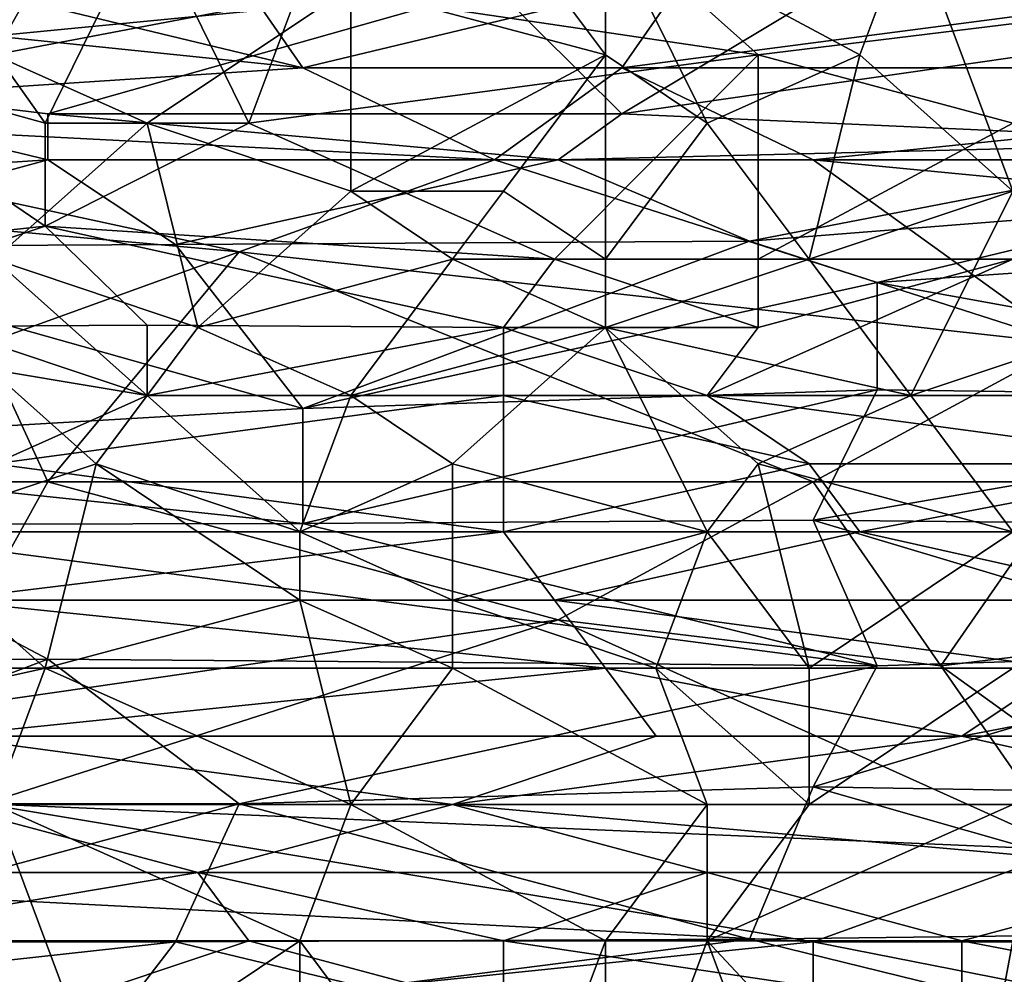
# Model space of a CAD drawing. Extents: x -0.3 to 0.3, y -0.266 to 0.266.
# Tile 342 of 430: x 0.032 to 0.058, y 0.184 to 0.209. Entities that reach past the tile are written whole.
import ezdxf

# ---------------------------------------------------------------- set-up
doc = ezdxf.new("R2010")
doc.units = 0

msp = doc.modelspace()

# ---------------------------------------------------------------- linework, layer by layer
for points in [[(0.030436, 0.217038, 0.757984), (0.031758, 0.208193, 0.75555), (0.035722, 0.215269, 0.757932)], [(0.031758, 0.208193, 0.75555), (0.041008, 0.209962, 0.75685), (0.035722, 0.215269, 0.757932)], [(0.04365, 0.2135, 0.758141), (0.041008, 0.209962, 0.75685), (0.047615, 0.208193, 0.75721)], [(0.047615, 0.208193, 0.75721), (0.047615, 0.211731, 0.758179), (0.04365, 0.2135, 0.758141)], [(0.055543, 0.211731, 0.759644), (0.058186, 0.204655, 0.758588), (0.058186, 0.2135, 0.760595)], [(0.036459, 0.212635, 0.692478), (0.039769, 0.207858, 0.690889), (0.024872, 0.211447, 0.691766)], [(0.036459, 0.212635, 0.692478), (0.049701, 0.210246, 0.691923), (0.039769, 0.207858, 0.690889)], [(0.044735, 0.209951, 1.164815), (0.048045, 0.206664, 1.161243), (0.057977, 0.212635, 1.167251)], [(0.048045, 0.206664, 1.161243), (0.064598, 0.209052, 1.163639), (0.057977, 0.212635, 1.167251)], [(0.033079, 0.206424, 0.710834), (0.026472, 0.208243, 0.711981), (0.029115, 0.212014, 0.714872)], [(0.035722, 0.21182, 0.714872), (0.033079, 0.206424, 0.710834), (0.029115, 0.212014, 0.714872)], [(0.035722, 0.21182, 0.714872), (0.038365, 0.206424, 0.710959), (0.033079, 0.206424, 0.710834)], [(0.039686, 0.209962, 0.713529), (0.038365, 0.206424, 0.710959), (0.035722, 0.21182, 0.714872)], [(0.047615, 0.211731, 0.715074), (0.051579, 0.208193, 0.712473), (0.039686, 0.209962, 0.713529)], [(0.047615, 0.211731, 0.758179), (0.054222, 0.208193, 0.758445), (0.055543, 0.211731, 0.759644)], [(0.050257, 0.206424, 0.757221), (0.054222, 0.208193, 0.758445), (0.047615, 0.211731, 0.758179)], [(0.059507, 0.209161, 0.713427), (0.051579, 0.208193, 0.712473), (0.047615, 0.211731, 0.715074)], [(0.050257, 0.206424, 0.757221), (0.047615, 0.211731, 0.758179), (0.047615, 0.208193, 0.75721)], [(0.054222, 0.208193, 0.758445), (0.058186, 0.204655, 0.758588), (0.055543, 0.211731, 0.759644)], [(0.039769, 0.207858, 0.690889), (0.028183, 0.209052, 0.691031), (0.024872, 0.211447, 0.691766)], [(0.044735, 0.209951, 1.164815), (0.018251, 0.210246, 1.165297), (0.023217, 0.207858, 1.162776)], [(0.039769, 0.207858, 0.690889), (0.049701, 0.210246, 0.691923), (0.048045, 0.207858, 0.691111)], [(0.066253, 0.210246, 0.692347), (0.048045, 0.207858, 0.691111), (0.049701, 0.210246, 0.691923)], [(0.076184, 0.207858, 0.69177), (0.048045, 0.207858, 0.691111), (0.066253, 0.210246, 0.692347)], [(0.033148, 0.206664, 1.161362), (0.044735, 0.209951, 1.164815), (0.023217, 0.207858, 1.162776)], [(0.031758, 0.208193, 0.75555), (0.035722, 0.206424, 0.755422), (0.041008, 0.209962, 0.75685)], [(0.033148, 0.206664, 1.161362), (0.048045, 0.206664, 1.161243), (0.044735, 0.209951, 1.164815)], [(0.041008, 0.204655, 0.755531), (0.041008, 0.209962, 0.75685), (0.035722, 0.206424, 0.755422)], [(0.038365, 0.206424, 0.710959), (0.039686, 0.209962, 0.713529), (0.051579, 0.208193, 0.712473)], [(0.041008, 0.204655, 0.755531), (0.047615, 0.208193, 0.75721), (0.041008, 0.209962, 0.75685)], [(0.021562, 0.206664, 0.690312), (0.028183, 0.209052, 0.691031), (0.039769, 0.207858, 0.690889)], [(0.048045, 0.206664, 1.161243), (0.064598, 0.205915, 1.160132), (0.064598, 0.209052, 1.163639)], [(0.051579, 0.208193, 0.712473), (0.059507, 0.209161, 0.713427), (0.058186, 0.206424, 0.711406)], [(0.033079, 0.203748, 0.709091), (0.025151, 0.202886, 0.708447), (0.026472, 0.208243, 0.711981)], [(0.033079, 0.206424, 0.710834), (0.033079, 0.203748, 0.709091), (0.026472, 0.208243, 0.711981)], [(0.031758, 0.202886, 0.75433), (0.035722, 0.206424, 0.755422), (0.031758, 0.208193, 0.75555)], [(0.038365, 0.206424, 0.710959), (0.051579, 0.208193, 0.712473), (0.046293, 0.202886, 0.70882)], [(0.044972, 0.204655, 0.756037), (0.047615, 0.208193, 0.75721), (0.041008, 0.204655, 0.755531)], [(0.044972, 0.204655, 0.756037), (0.047615, 0.202886, 0.756086), (0.047615, 0.208193, 0.75721)], [(0.046293, 0.202886, 0.70882), (0.051579, 0.208193, 0.712473), (0.051579, 0.202886, 0.708934)], [(0.047615, 0.208193, 0.75721), (0.047615, 0.202886, 0.756086), (0.050257, 0.206424, 0.757221)], [(0.050257, 0.206424, 0.757221), (0.0529, 0.202886, 0.757014), (0.054222, 0.208193, 0.758445)], [(0.051579, 0.208193, 0.712473), (0.058186, 0.206424, 0.711406), (0.051579, 0.202886, 0.708934)], [(0.0529, 0.202886, 0.757014), (0.058186, 0.204655, 0.758588), (0.054222, 0.208193, 0.758445)], [(0.033148, 0.205469, 1.159949), (0.023217, 0.207858, 1.162776), (0.014941, 0.204275, 1.158511)], [(0.021562, 0.206664, 0.690312), (0.039769, 0.207858, 0.690889), (0.044735, 0.205469, 0.690426)], [(0.023217, 0.207858, 1.162776), (0.033148, 0.205469, 1.159949), (0.033148, 0.206664, 1.161362)], [(0.044735, 0.205469, 0.690426), (0.039769, 0.207858, 0.690889), (0.048045, 0.207858, 0.691111)], [(0.044735, 0.205469, 0.690426), (0.048045, 0.207858, 0.691111), (0.053011, 0.205469, 0.690608)], [(0.053011, 0.205469, 0.690608), (0.048045, 0.207858, 0.691111), (0.076184, 0.207858, 0.69177)], [(0.053011, 0.205469, 0.690608), (0.076184, 0.207858, 0.69177), (0.08115, 0.205469, 0.691262)], [(0.038114, 0.203081, 0.689905), (0.024872, 0.204275, 0.689916), (0.021562, 0.206664, 0.690312)], [(0.044735, 0.205469, 0.690426), (0.038114, 0.203081, 0.689905), (0.021562, 0.206664, 0.690312)], [(0.033148, 0.206664, 1.161362), (0.04639, 0.205469, 1.159831), (0.048045, 0.206664, 1.161243)], [(0.033148, 0.205469, 1.159949), (0.04639, 0.205469, 1.159831), (0.033148, 0.206664, 1.161362)], [(0.04639, 0.205469, 1.159831), (0.064598, 0.205915, 1.160132), (0.048045, 0.206664, 1.161243)], [(0.037043, 0.201117, 0.754508), (0.035722, 0.206424, 0.755422), (0.031758, 0.202886, 0.75433)], [(0.038365, 0.206424, 0.710959), (0.033079, 0.203748, 0.709091), (0.033079, 0.206424, 0.710834)], [(0.033079, 0.203748, 0.709091), (0.038365, 0.206424, 0.710959), (0.046293, 0.202886, 0.70882)], [(0.037043, 0.201117, 0.754508), (0.041008, 0.204655, 0.755531), (0.035722, 0.206424, 0.755422)], [(0.047615, 0.202886, 0.756086), (0.0529, 0.202886, 0.757014), (0.050257, 0.206424, 0.757221)], [(0.058186, 0.202886, 0.709127), (0.051579, 0.202886, 0.708934), (0.058186, 0.206424, 0.711406)], [(0.04639, 0.205469, 1.159831), (0.051356, 0.203357, 1.157009), (0.064598, 0.205915, 1.160132)], [(0.051356, 0.203357, 1.157009), (0.062942, 0.204275, 1.158078), (0.064598, 0.205915, 1.160132)], [(0.014941, 0.204275, 1.158511), (0.024872, 0.203207, 1.157009), (0.033148, 0.205469, 1.159949)], [(0.024872, 0.203207, 1.157009), (0.036459, 0.203273, 1.157009), (0.033148, 0.205469, 1.159949)], [(0.033148, 0.205469, 1.159949), (0.036459, 0.203273, 1.157009), (0.04639, 0.205469, 1.159831)], [(0.04639, 0.205469, 1.159831), (0.036459, 0.203273, 1.157009), (0.051356, 0.203357, 1.157009)], [(0.044735, 0.205469, 0.690426), (0.059632, 0.200692, 0.690003), (0.038114, 0.203081, 0.689905)], [(0.053011, 0.205469, 0.690608), (0.059632, 0.200692, 0.690003), (0.044735, 0.205469, 0.690426)], [(0.053011, 0.205469, 0.690608), (0.08115, 0.205469, 0.691262), (0.077839, 0.203081, 0.690722)], [(0.059632, 0.200692, 0.690003), (0.053011, 0.205469, 0.690608), (0.077839, 0.203081, 0.690722)], [(0.037043, 0.201117, 0.754508), (0.04365, 0.202886, 0.755518), (0.041008, 0.204655, 0.755531)], [(0.041008, 0.204655, 0.755531), (0.04365, 0.202886, 0.755518), (0.044972, 0.204655, 0.756037)], [(0.04365, 0.202886, 0.755518), (0.047615, 0.202886, 0.756086), (0.044972, 0.204655, 0.756037)], [(0.0529, 0.202886, 0.757014), (0.055543, 0.199348, 0.757074), (0.058186, 0.204655, 0.758588)], [(0.058186, 0.204655, 0.758588), (0.055543, 0.199348, 0.757074), (0.060829, 0.201117, 0.758648)], [(0.024872, 0.204275, 0.689916), (0.038114, 0.203081, 0.689905), (0.031493, 0.200692, 0.689547)], [(0.062942, 0.204275, 1.158078), (0.051356, 0.203357, 1.157009), (0.054666, 0.202287, 1.155448)], [(0.062942, 0.204275, 1.158078), (0.054666, 0.202287, 1.155448), (0.066253, 0.203081, 1.156378)], [(0.025151, 0.202886, 0.708447), (0.033079, 0.203748, 0.709091), (0.025151, 0.201117, 0.707428)], [(0.035722, 0.201175, 0.707645), (0.025151, 0.201117, 0.707428), (0.033079, 0.203748, 0.709091)], [(0.046293, 0.202886, 0.70882), (0.044972, 0.201117, 0.70777), (0.033079, 0.203748, 0.709091)], [(0.035722, 0.201175, 0.707645), (0.033079, 0.203748, 0.709091), (0.044972, 0.201117, 0.70777)], [(0.021562, 0.197948, 1.149203), (0.039769, 0.199011, 1.150764), (0.024872, 0.203207, 1.157009)], [(0.024872, 0.203207, 1.157009), (0.039769, 0.199011, 1.150764), (0.036459, 0.203273, 1.157009)], [(0.036459, 0.203273, 1.157009), (0.039769, 0.199011, 1.150764), (0.051356, 0.203357, 1.157009)], [(0.039769, 0.199011, 1.150764), (0.054666, 0.202287, 1.155448), (0.051356, 0.203357, 1.157009)], [(0.030436, 0.201117, 0.753971), (0.035722, 0.199348, 0.754157), (0.031758, 0.202886, 0.75433)], [(0.033148, 0.197109, 0.689339), (0.031493, 0.200692, 0.689547), (0.038114, 0.203081, 0.689905)], [(0.035722, 0.199348, 0.754157), (0.037043, 0.201117, 0.754508), (0.031758, 0.202886, 0.75433)], [(0.033148, 0.197109, 0.689339), (0.038114, 0.203081, 0.689905), (0.053011, 0.197109, 0.689596)], [(0.041008, 0.199348, 0.754699), (0.04365, 0.202886, 0.755518), (0.037043, 0.201117, 0.754508)], [(0.053011, 0.197109, 0.689596), (0.038114, 0.203081, 0.689905), (0.059632, 0.200692, 0.690003)], [(0.041008, 0.199348, 0.754699), (0.047615, 0.201117, 0.755798), (0.04365, 0.202886, 0.755518)], [(0.047615, 0.201117, 0.755798), (0.047615, 0.202886, 0.756086), (0.04365, 0.202886, 0.755518)], [(0.044972, 0.201117, 0.70777), (0.046293, 0.202886, 0.70882), (0.051579, 0.201117, 0.707945)], [(0.051579, 0.201117, 0.707945), (0.046293, 0.202886, 0.70882), (0.051579, 0.202886, 0.708934)], [(0.047615, 0.201117, 0.755798), (0.055543, 0.199348, 0.757074), (0.0529, 0.202886, 0.757014)], [(0.047615, 0.202886, 0.756086), (0.047615, 0.201117, 0.755798), (0.0529, 0.202886, 0.757014)], [(0.051579, 0.201117, 0.707945), (0.058186, 0.202886, 0.709127), (0.050257, 0.199348, 0.707039)], [(0.050257, 0.199348, 0.707039), (0.058186, 0.202886, 0.709127), (0.063471, 0.199348, 0.70743)], [(0.051579, 0.201117, 0.707945), (0.051579, 0.202886, 0.708934), (0.058186, 0.202886, 0.709127)], [(0.066253, 0.203081, 1.156378), (0.054666, 0.202287, 1.155448), (0.071218, 0.199284, 1.150764)], [(0.054666, 0.202287, 1.155448), (0.039769, 0.199011, 1.150764), (0.054666, 0.199498, 1.151345)], [(0.071218, 0.199284, 1.150764), (0.054666, 0.202287, 1.155448), (0.054666, 0.199498, 1.151345)], [(0.035722, 0.199348, 0.706715), (0.025151, 0.201117, 0.707428), (0.035722, 0.201175, 0.707645)], [(0.025151, 0.201117, 0.707428), (0.035722, 0.199348, 0.706715), (0.031758, 0.197579, 0.705908)], [(0.029115, 0.19581, 0.753407), (0.0344, 0.197579, 0.753898), (0.030436, 0.201117, 0.753971)], [(0.0344, 0.197579, 0.753898), (0.035722, 0.199348, 0.754157), (0.030436, 0.201117, 0.753971)], [(0.035722, 0.199348, 0.706715), (0.035722, 0.201175, 0.707645), (0.044972, 0.201117, 0.70777)], [(0.044972, 0.201117, 0.70777), (0.044972, 0.199348, 0.706904), (0.035722, 0.199348, 0.706715)], [(0.035722, 0.199348, 0.754157), (0.041008, 0.199348, 0.754699), (0.037043, 0.201117, 0.754508)], [(0.04365, 0.197579, 0.754856), (0.047615, 0.201117, 0.755798), (0.041008, 0.199348, 0.754699)], [(0.04365, 0.197579, 0.754856), (0.050257, 0.19581, 0.755714), (0.047615, 0.201117, 0.755798)], [(0.051579, 0.201117, 0.707945), (0.050257, 0.199348, 0.707039), (0.044972, 0.201117, 0.70777)], [(0.050257, 0.199348, 0.707039), (0.044972, 0.199348, 0.706904), (0.044972, 0.201117, 0.70777)], [(0.051579, 0.197579, 0.756094), (0.055543, 0.199348, 0.757074), (0.047615, 0.201117, 0.755798)], [(0.050257, 0.19581, 0.755714), (0.051579, 0.197579, 0.756094), (0.047615, 0.201117, 0.755798)], [(0.058186, 0.19581, 0.757335), (0.060829, 0.201117, 0.758648), (0.055543, 0.199348, 0.757074)], [(0.023217, 0.197109, 0.689288), (0.031493, 0.200692, 0.689547), (0.033148, 0.197109, 0.689339)], [(0.059632, 0.197109, 0.68971), (0.053011, 0.197109, 0.689596), (0.059632, 0.200692, 0.690003)], [(0.044972, 0.199348, 0.706904), (0.044972, 0.19581, 0.70554), (0.031758, 0.197579, 0.705908)], [(0.035722, 0.199348, 0.706715), (0.044972, 0.199348, 0.706904), (0.031758, 0.197579, 0.705908)], [(0.0344, 0.197579, 0.753898), (0.039686, 0.19581, 0.754242), (0.035722, 0.199348, 0.754157)], [(0.039686, 0.19581, 0.754242), (0.041008, 0.199348, 0.754699), (0.035722, 0.199348, 0.754157)], [(0.039686, 0.19581, 0.754242), (0.04365, 0.197579, 0.754856), (0.041008, 0.199348, 0.754699)], [(0.039769, 0.199011, 1.150764), (0.039769, 0.196027, 1.146081), (0.054666, 0.199498, 1.151345)], [(0.054666, 0.199498, 1.151345), (0.039769, 0.196027, 1.146081), (0.053011, 0.196113, 1.146081)], [(0.044972, 0.199348, 0.706904), (0.050257, 0.199348, 0.707039), (0.0529, 0.197579, 0.706337)], [(0.0529, 0.197579, 0.706337), (0.044972, 0.19581, 0.70554), (0.044972, 0.199348, 0.706904)], [(0.0529, 0.197579, 0.706337), (0.050257, 0.199348, 0.707039), (0.063471, 0.197579, 0.706645)], [(0.063471, 0.197579, 0.706645), (0.050257, 0.199348, 0.707039), (0.063471, 0.199348, 0.70743)], [(0.051579, 0.197579, 0.756094), (0.058186, 0.19581, 0.757335), (0.055543, 0.199348, 0.757074)], [(0.054666, 0.199498, 1.151345), (0.053011, 0.196113, 1.146081), (0.071218, 0.199284, 1.150764)], [(0.053011, 0.196113, 1.146081), (0.072874, 0.195915, 1.145381), (0.071218, 0.199284, 1.150764)], [(0.039769, 0.199011, 1.150764), (0.021562, 0.197948, 1.149203), (0.039769, 0.196027, 1.146081)], [(0.039769, 0.196027, 1.146081), (0.021562, 0.197948, 1.149203), (0.026528, 0.196003, 1.146081)], [(0.029115, 0.19581, 0.705267), (0.031758, 0.197579, 0.705908), (0.044972, 0.19581, 0.70554)], [(0.033079, 0.192272, 0.753588), (0.0344, 0.197579, 0.753898), (0.029115, 0.19581, 0.753407)], [(0.033079, 0.192272, 0.753588), (0.039686, 0.194041, 0.75417), (0.0344, 0.197579, 0.753898)], [(0.039686, 0.194041, 0.75417), (0.039686, 0.19581, 0.754242), (0.0344, 0.197579, 0.753898)], [(0.04365, 0.194041, 0.754637), (0.04365, 0.197579, 0.754856), (0.039686, 0.19581, 0.754242)], [(0.04365, 0.194041, 0.754637), (0.050257, 0.19581, 0.755714), (0.04365, 0.197579, 0.754856)], [(0.054222, 0.19581, 0.705759), (0.044972, 0.19581, 0.70554), (0.0529, 0.197579, 0.706337)], [(0.0529, 0.192272, 0.756035), (0.051579, 0.197579, 0.756094), (0.050257, 0.19581, 0.755714)], [(0.0529, 0.192272, 0.756035), (0.058186, 0.19581, 0.757335), (0.051579, 0.197579, 0.756094)], [(0.063471, 0.197579, 0.706645), (0.054222, 0.19581, 0.705759), (0.0529, 0.197579, 0.706337)], [(0.064793, 0.19581, 0.706056), (0.054222, 0.19581, 0.705759), (0.063471, 0.197579, 0.706645)], [(0.023217, 0.197109, 0.689288), (0.033148, 0.197109, 0.689339), (0.029838, 0.191138, 0.68919)], [(0.029838, 0.191138, 0.68919), (0.033148, 0.197109, 0.689339), (0.04639, 0.193527, 0.68936)], [(0.033148, 0.197109, 0.689339), (0.053011, 0.197109, 0.689596), (0.04639, 0.193527, 0.68936)], [(0.04639, 0.193527, 0.68936), (0.053011, 0.197109, 0.689596), (0.056321, 0.192332, 0.689474)], [(0.053011, 0.197109, 0.689596), (0.059632, 0.197109, 0.68971), (0.056321, 0.192332, 0.689474)], [(0.056321, 0.192332, 0.689474), (0.059632, 0.197109, 0.68971), (0.066253, 0.193527, 0.689671)], [(0.013286, 0.192332, 1.13955), (0.033148, 0.192505, 1.139836), (0.026528, 0.196003, 1.146081)], [(0.026528, 0.196003, 1.146081), (0.054666, 0.192332, 1.139431), (0.039769, 0.196027, 1.146081)], [(0.054666, 0.192332, 1.139431), (0.026528, 0.196003, 1.146081), (0.033148, 0.192505, 1.139836)], [(0.053011, 0.196113, 1.146081), (0.039769, 0.196027, 1.146081), (0.054666, 0.192332, 1.139431)], [(0.064598, 0.192642, 1.139836), (0.072874, 0.195915, 1.145381), (0.053011, 0.196113, 1.146081)], [(0.054666, 0.192332, 1.139431), (0.064598, 0.192642, 1.139836), (0.053011, 0.196113, 1.146081)], [(0.025151, 0.190503, 0.753091), (0.033079, 0.192272, 0.753588), (0.029115, 0.19581, 0.753407)], [(0.030436, 0.194041, 0.704803), (0.029115, 0.19581, 0.705267), (0.044972, 0.19581, 0.70554)], [(0.030436, 0.194041, 0.704803), (0.044972, 0.19581, 0.70554), (0.046293, 0.194041, 0.705063)], [(0.039686, 0.194041, 0.75417), (0.04365, 0.194041, 0.754637), (0.039686, 0.19581, 0.754242)], [(0.048929, 0.192272, 0.755343), (0.050257, 0.19581, 0.755714), (0.04365, 0.194041, 0.754637)], [(0.046293, 0.194041, 0.705063), (0.044972, 0.19581, 0.70554), (0.054222, 0.19581, 0.705759)], [(0.046293, 0.194041, 0.705063), (0.054222, 0.19581, 0.705759), (0.06215, 0.194041, 0.70543)], [(0.048929, 0.192272, 0.755343), (0.0529, 0.192272, 0.756035), (0.050257, 0.19581, 0.755714)], [(0.058186, 0.192272, 0.757131), (0.058186, 0.19581, 0.757335), (0.0529, 0.192272, 0.756035)], [(0.06215, 0.194041, 0.70543), (0.054222, 0.19581, 0.705759), (0.064793, 0.19581, 0.706056)], [(0.030436, 0.194041, 0.704803), (0.046293, 0.194041, 0.705063), (0.047615, 0.192272, 0.704711)], [(0.030436, 0.194041, 0.704803), (0.047615, 0.192272, 0.704711), (0.030436, 0.192272, 0.70445)], [(0.041008, 0.188733, 0.754316), (0.039686, 0.194041, 0.75417), (0.033079, 0.192272, 0.753588)], [(0.04365, 0.192272, 0.754596), (0.04365, 0.194041, 0.754637), (0.039686, 0.194041, 0.75417)], [(0.041008, 0.188733, 0.754316), (0.04365, 0.192272, 0.754596), (0.039686, 0.194041, 0.75417)], [(0.04365, 0.192272, 0.754596), (0.048929, 0.192272, 0.755343), (0.04365, 0.194041, 0.754637)], [(0.059507, 0.192272, 0.704964), (0.046293, 0.194041, 0.705063), (0.06215, 0.194041, 0.70543)], [(0.047615, 0.192272, 0.704711), (0.046293, 0.194041, 0.705063), (0.059507, 0.192272, 0.704964)], [(0.031493, 0.18875, 0.689232), (0.029838, 0.191138, 0.68919), (0.04639, 0.193527, 0.68936)], [(0.031493, 0.18875, 0.689232), (0.04639, 0.193527, 0.68936), (0.059632, 0.187555, 0.689587)], [(0.059632, 0.187555, 0.689587), (0.04639, 0.193527, 0.68936), (0.056321, 0.192332, 0.689474)], [(0.061287, 0.18875, 0.68956), (0.056321, 0.192332, 0.689474), (0.066253, 0.193527, 0.689671)], [(0.079495, 0.18875, 1.13234), (0.064598, 0.192642, 1.139836), (0.053011, 0.189188, 1.133591)], [(0.054666, 0.192332, 1.139431), (0.053011, 0.189188, 1.133591), (0.064598, 0.192642, 1.139836)], [(0.033148, 0.192505, 1.139836), (0.013286, 0.192332, 1.13955), (0.023217, 0.18875, 1.132844)], [(0.023217, 0.18875, 1.132844), (0.038114, 0.18875, 1.132857), (0.033148, 0.192505, 1.139836)], [(0.038114, 0.18875, 1.132857), (0.054666, 0.192332, 1.139431), (0.033148, 0.192505, 1.139836)], [(0.031758, 0.188733, 0.753547), (0.033079, 0.192272, 0.753588), (0.025151, 0.190503, 0.753091)], [(0.030436, 0.190503, 0.704196), (0.047615, 0.192272, 0.704711), (0.048936, 0.190503, 0.704476)], [(0.030436, 0.190503, 0.704196), (0.030436, 0.192272, 0.70445), (0.047615, 0.192272, 0.704711)], [(0.031758, 0.188733, 0.753547), (0.041008, 0.188733, 0.754316), (0.033079, 0.192272, 0.753588)], [(0.038114, 0.18875, 1.132857), (0.053011, 0.189188, 1.133591), (0.054666, 0.192332, 1.139431)], [(0.041008, 0.188733, 0.754316), (0.050257, 0.188733, 0.755558), (0.04365, 0.192272, 0.754596)], [(0.050257, 0.188733, 0.755558), (0.048929, 0.192272, 0.755343), (0.04365, 0.192272, 0.754596)], [(0.047615, 0.192272, 0.704711), (0.059507, 0.192272, 0.704964), (0.056864, 0.190503, 0.704622)], [(0.056864, 0.190503, 0.704622), (0.048936, 0.190503, 0.704476), (0.047615, 0.192272, 0.704711)], [(0.0529, 0.188733, 0.756031), (0.0529, 0.192272, 0.756035), (0.048929, 0.192272, 0.755343)], [(0.050257, 0.188733, 0.755558), (0.0529, 0.188733, 0.756031), (0.048929, 0.192272, 0.755343)], [(0.058186, 0.188733, 0.757093), (0.058186, 0.192272, 0.757131), (0.0529, 0.188733, 0.756031)], [(0.0529, 0.188733, 0.756031), (0.058186, 0.192272, 0.757131), (0.0529, 0.192272, 0.756035)], [(0.061287, 0.18875, 0.68956), (0.059632, 0.187555, 0.689587), (0.056321, 0.192332, 0.689474)], [(0.059507, 0.192272, 0.704964), (0.066114, 0.192272, 0.705125), (0.056864, 0.190503, 0.704622)], [(0.056864, 0.190503, 0.704622), (0.066114, 0.192272, 0.705125), (0.067436, 0.190503, 0.704844)], [(0.04365, 0.188733, 0.704208), (0.030436, 0.190503, 0.704196), (0.048936, 0.190503, 0.704476)], [(0.030436, 0.188733, 0.704032), (0.030436, 0.190503, 0.704196), (0.04365, 0.188733, 0.704208)], [(0.04365, 0.188733, 0.704208), (0.056864, 0.190503, 0.704622), (0.064793, 0.188733, 0.704573)], [(0.04365, 0.188733, 0.704208), (0.048936, 0.190503, 0.704476), (0.056864, 0.190503, 0.704622)], [(0.064793, 0.188733, 0.704573), (0.056864, 0.190503, 0.704622), (0.067436, 0.190503, 0.704844)], [(0.038114, 0.18875, 1.132857), (0.051356, 0.185235, 1.125785), (0.053011, 0.189188, 1.133591)], [(0.066253, 0.185419, 1.125785), (0.053011, 0.189188, 1.133591), (0.051356, 0.185235, 1.125785)], [(0.053011, 0.189188, 1.133591), (0.066253, 0.185419, 1.125785), (0.079495, 0.18875, 1.13234)], [(0.022508, 0.186964, 0.703879), (0.030436, 0.188733, 0.704032), (0.037043, 0.186964, 0.704)], [(0.023217, 0.18875, 1.132844), (0.024872, 0.185167, 1.125837), (0.038114, 0.18875, 1.132857)], [(0.024872, 0.185167, 1.125837), (0.036459, 0.185167, 1.125795), (0.038114, 0.18875, 1.132857)], [(0.031758, 0.188733, 0.753547), (0.029115, 0.186964, 0.753436), (0.034401, 0.181657, 0.754138)], [(0.029838, 0.186361, 0.689339), (0.031493, 0.18875, 0.689232), (0.053011, 0.185167, 0.689703)], [(0.037043, 0.186964, 0.704), (0.030436, 0.188733, 0.704032), (0.04365, 0.188733, 0.704208)], [(0.053011, 0.185167, 0.689703), (0.031493, 0.18875, 0.689232), (0.059632, 0.187555, 0.689587)], [(0.039686, 0.185195, 0.754345), (0.041008, 0.188733, 0.754316), (0.031758, 0.188733, 0.753547)], [(0.034401, 0.181657, 0.754138), (0.039686, 0.185195, 0.754345), (0.031758, 0.188733, 0.753547)], [(0.051356, 0.185235, 1.125785), (0.038114, 0.18875, 1.132857), (0.036459, 0.185167, 1.125795)], [(0.037043, 0.186964, 0.704), (0.04365, 0.188733, 0.704208), (0.050257, 0.186964, 0.704214)], [(0.039686, 0.185195, 0.754345), (0.047615, 0.185195, 0.755291), (0.041008, 0.188733, 0.754316)], [(0.047615, 0.185195, 0.755291), (0.050257, 0.188733, 0.755558), (0.041008, 0.188733, 0.754316)], [(0.050257, 0.186964, 0.704214), (0.04365, 0.188733, 0.704208), (0.063471, 0.186964, 0.704435)], [(0.063471, 0.186964, 0.704435), (0.04365, 0.188733, 0.704208), (0.064793, 0.188733, 0.704573)], [(0.050257, 0.188733, 0.755558), (0.047615, 0.185195, 0.755291), (0.050257, 0.185195, 0.755669)], [(0.050257, 0.185195, 0.755669), (0.0529, 0.188733, 0.756031), (0.050257, 0.188733, 0.755558)], [(0.050257, 0.185195, 0.755669), (0.058186, 0.188733, 0.757093), (0.0529, 0.188733, 0.756031)], [(0.050257, 0.185195, 0.755669), (0.058186, 0.185195, 0.757193), (0.058186, 0.188733, 0.757093)], [(0.053011, 0.185167, 0.689703), (0.059632, 0.187555, 0.689587), (0.071218, 0.185167, 0.689933)], [(0.026472, 0.185195, 0.703889), (0.022508, 0.186964, 0.703879), (0.037043, 0.186964, 0.704)], [(0.023829, 0.183426, 0.753352), (0.034401, 0.181657, 0.754138), (0.029115, 0.186964, 0.753436)], [(0.026472, 0.185195, 0.703889), (0.037043, 0.186964, 0.704), (0.038365, 0.185195, 0.704)], [(0.044972, 0.185195, 0.704106), (0.037043, 0.186964, 0.704), (0.050257, 0.186964, 0.704214)], [(0.038365, 0.185195, 0.704), (0.037043, 0.186964, 0.704), (0.044972, 0.185195, 0.704106)], [(0.044972, 0.185195, 0.704106), (0.050257, 0.186964, 0.704214), (0.056864, 0.185195, 0.704295)], [(0.056864, 0.185195, 0.704295), (0.050257, 0.186964, 0.704214), (0.063471, 0.186964, 0.704435)], [(0.056864, 0.185195, 0.704295), (0.063471, 0.186964, 0.704435), (0.066114, 0.185195, 0.70444)], [(0.029838, 0.182778, 0.689673), (0.029838, 0.186361, 0.689339), (0.053011, 0.185167, 0.689703)], [(0.036459, 0.185167, 1.125795), (0.041424, 0.183973, 1.123213), (0.051356, 0.185235, 1.125785)], [(0.041424, 0.183973, 1.123213), (0.059632, 0.183204, 1.121101), (0.051356, 0.185235, 1.125785)], [(0.051356, 0.185235, 1.125785), (0.059632, 0.183204, 1.121101), (0.066253, 0.185419, 1.125785)], [(0.036459, 0.185167, 1.125795), (0.024872, 0.185167, 1.125837), (0.016596, 0.182984, 1.121101)], [(0.016596, 0.182984, 1.121101), (0.034804, 0.183003, 1.121101), (0.036459, 0.185167, 1.125795)], [(0.021186, 0.183426, 0.703928), (0.026472, 0.185195, 0.703889), (0.033079, 0.183426, 0.704006)], [(0.033079, 0.183426, 0.704006), (0.026472, 0.185195, 0.703889), (0.038365, 0.185195, 0.704)], [(0.053011, 0.182778, 0.689965), (0.029838, 0.182778, 0.689673), (0.053011, 0.185167, 0.689703)], [(0.033079, 0.183426, 0.704006), (0.038365, 0.185195, 0.704), (0.044972, 0.183426, 0.704164)], [(0.039686, 0.178119, 0.754909), (0.039686, 0.185195, 0.754345), (0.034401, 0.181657, 0.754138)], [(0.036459, 0.185167, 1.125795), (0.034804, 0.183003, 1.121101), (0.041424, 0.183973, 1.123213)], [(0.044972, 0.183426, 0.704164), (0.038365, 0.185195, 0.704), (0.044972, 0.185195, 0.704106)], [(0.044972, 0.178119, 0.755464), (0.047615, 0.185195, 0.755291), (0.039686, 0.185195, 0.754345)], [(0.039686, 0.178119, 0.754909), (0.044972, 0.178119, 0.755464), (0.039686, 0.185195, 0.754345)], [(0.056864, 0.183426, 0.704337), (0.044972, 0.185195, 0.704106), (0.056864, 0.185195, 0.704295)], [(0.044972, 0.183426, 0.704164), (0.044972, 0.185195, 0.704106), (0.056864, 0.183426, 0.704337)], [(0.047615, 0.178119, 0.755792), (0.047615, 0.185195, 0.755291), (0.044972, 0.178119, 0.755464)], [(0.047615, 0.178119, 0.755792), (0.050257, 0.185195, 0.755669), (0.047615, 0.185195, 0.755291)], [(0.047615, 0.178119, 0.755792), (0.051579, 0.181657, 0.75612), (0.050257, 0.185195, 0.755669)], [(0.058186, 0.185195, 0.757193), (0.050257, 0.185195, 0.755669), (0.056864, 0.178119, 0.75736)], [(0.050257, 0.185195, 0.755669), (0.051579, 0.181657, 0.75612), (0.056864, 0.178119, 0.75736)], [(0.071218, 0.181584, 0.690258), (0.053011, 0.185167, 0.689703), (0.071218, 0.185167, 0.689933)], [(0.053011, 0.182778, 0.689965), (0.053011, 0.185167, 0.689703), (0.071218, 0.181584, 0.690258)], [(0.056864, 0.183426, 0.704337), (0.056864, 0.185195, 0.704295), (0.066114, 0.183426, 0.704476)], [(0.066114, 0.183426, 0.704476), (0.056864, 0.185195, 0.704295), (0.066114, 0.185195, 0.70444)], [(0.056864, 0.178119, 0.75736), (0.06215, 0.178119, 0.758528), (0.058186, 0.185195, 0.757193)]]:
    msp.add_3dface(points)

doc.saveas('drawing.dxf')
